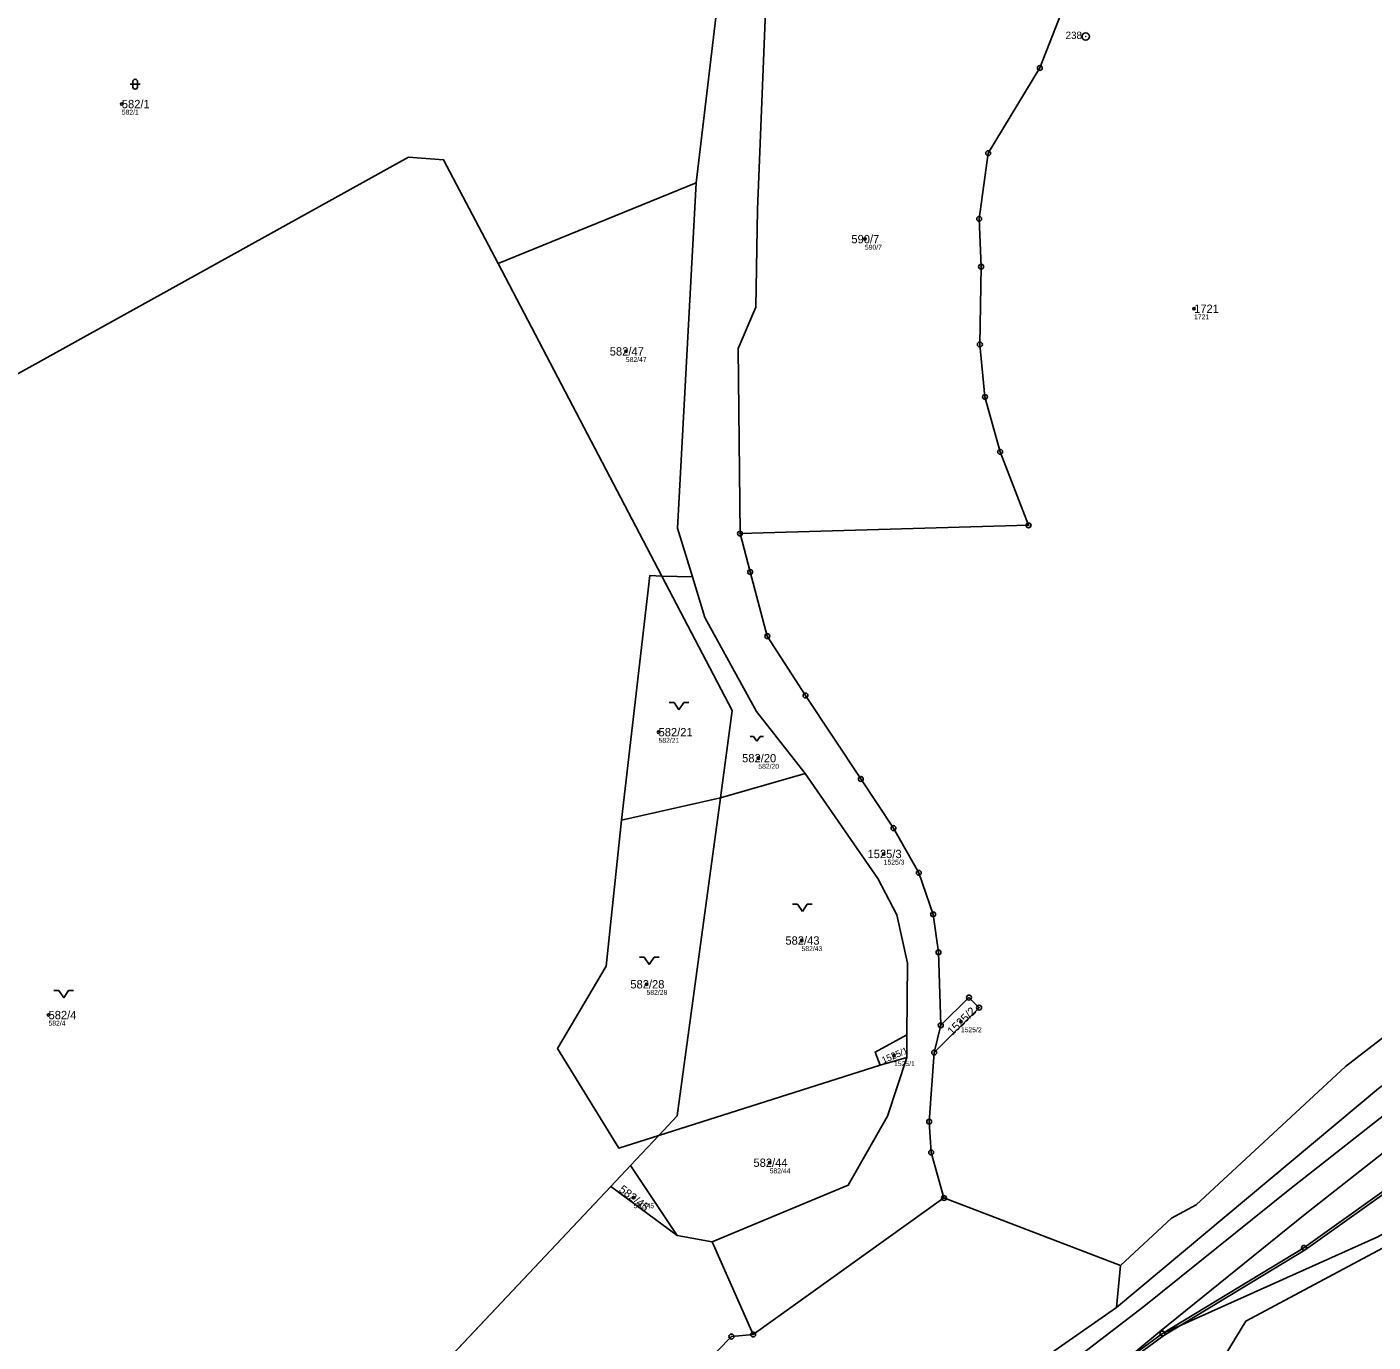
# Model space of a CAD drawing. Extents: x -770088 to -765625, y -1057899 to -1053934.
# Drawn here: x -768334.9 to -768060.2, y -1055611.9 to -1055343.5 of the extents above; entities that cross this region are included whole.
import ezdxf

# ---------------------------------------------------------------- set-up
doc = ezdxf.new("R2010")
doc.units = 0
for name, color, linetype in [('Definiční body', 7, 'Continuous'), ('Hranice parcel', 7, 'Continuous'), ('Parcelní čísla', 7, 'Continuous'), ('Polygon parcely', 7, 'Continuous'), ('Vnitřní kresba', 7, 'Continuous'), ('Značky bodu BP', 7, 'Continuous'), ('Značky kultur', 7, 'Continuous')]:
    doc.layers.add(name, color=color, linetype=linetype)

msp = doc.modelspace()

# ---------------------------------------------------------------- linework, layer by layer
at = {"layer": 'Definiční body'}
for centre in [(-768315.52, -1055359.25), (-768163.89, -1055386.81), (-768096.73, -1055401.02), (-768212.66, -1055409.73), (-768206, -1055487.44), (-768185.64, -1055492.74), (-768160.06, -1055512.29), (-768176.82, -1055529.95), (-768208.45, -1055538.88), (-768330.47, -1055545.17), (-768144.3, -1055546.5), (-768157.94, -1055553.42), (-768183.33, -1055575.3), (-768211.12, -1055582.43)]:
    msp.add_circle(centre, 0.25, dxfattribs=at)
at = {"layer": 'Hranice parcel'}
for p, q in [((-768238.75, -1055391.82), (-768198.36, -1055375.32)), ((-768205.33, -1055455.6), (-768238.75, -1055391.82)), ((-768199.09, -1055455.73), (-768205.33, -1055455.6)), ((-768193.36, -1055500.82), (-768176.08, -1055495.86)), ((-768213.54, -1055505.42), (-768193.36, -1055500.82)), ((-768155.32, -1055553.82), (-768155.32, -1055549.2)), ((-768148.42, -1055547.25), (-768149.76, -1055552.82)), ((-768155.32, -1055553.82), (-768160.81, -1055555.42)), ((-768205.96, -1055569.75), (-768160.81, -1055555.42)), ((-768211.74, -1055575.89), (-768205.96, -1055569.75)), ((-768215.72, -1055580.12), (-768211.74, -1055575.89)), ((-768211.74, -1055575.89), (-768202.2, -1055590.14)), ((-768269.09, -1055636.77), (-768215.72, -1055580.12)), ((-768215.72, -1055580.12), (-768202.2, -1055590.14)), ((-768147.76, -1055582.49), (-768186.69, -1055610.35)), ((-768111.77, -1055596.26), (-768147.76, -1055582.49)), ((-768202.2, -1055590.14), (-768195.09, -1055591.48)), ((-768186.69, -1055610.35), (-768195.09, -1055591.48)), ((-768112.56, -1055604.82), (-768111.77, -1055596.26)), ((-768111.79, -1055616.51), (-768103.19, -1055610.16))]:
    msp.add_line(p, q, dxfattribs=at)
for points in [[(-768198.36, -1055375.32), (-768193.27, -1055332.93), (-768192.75, -1055327.23), (-768192.05, -1055318.42), (-768183.98, -1055314.37), (-768182.79, -1055318.93)], [(-768183.15, -1055325.96), (-768184.15, -1055340.31), (-768185.81, -1055380.74), (-768186.12, -1055400.73), (-768189.74, -1055409.16), (-768189.38, -1055446.91)], [(-768121.09, -1055333.58), (-768128.2, -1055351.88), (-768138.74, -1055369.27), (-768140.59, -1055382.67), (-768140.19, -1055392.43), (-768140.43, -1055408.31), (-768139.4, -1055419.02), (-768136.3, -1055430.23), (-768130.5, -1055445.22), (-768189.38, -1055446.91)], [(-768379.5, -1055438), (-768256.99, -1055370.08), (-768249.86, -1055370.63), (-768238.75, -1055391.82)], [(-768199.09, -1055455.73), (-768202.12, -1055445.79), (-768198.36, -1055375.32)], [(-768189.38, -1055446.91), (-768187.3, -1055454.74), (-768183.82, -1055467.83), (-768176.02, -1055479.96), (-768164.72, -1055496.98), (-768158.06, -1055507.01), (-768152.9, -1055516.15), (-768149.96, -1055524.62), (-768148.89, -1055532.36), (-768148.42, -1055547.25)], [(-768205.33, -1055455.6), (-768207.8, -1055455.47), (-768213.54, -1055505.42)], [(-768193.36, -1055500.82), (-768190.95, -1055483.04), (-768205.33, -1055455.6)], [(-768176.08, -1055495.86), (-768186.03, -1055483.22), (-768196.56, -1055464.05), (-768199.09, -1055455.73)], [(-768155.32, -1055549.2), (-768155.23, -1055534.58), (-768157.4, -1055524.69), (-768161.26, -1055517.32), (-768176.08, -1055495.86)], [(-768205.96, -1055569.75), (-768202.19, -1055565.75), (-768193.36, -1055500.82)], [(-768205.96, -1055569.75), (-768214.14, -1055572.3), (-768226.61, -1055552.02), (-768216.67, -1055535.18), (-768213.54, -1055505.42)], [(-768027.14, -1055525.51), (-768030.88, -1055528.18), (-768038.72, -1055534.95), (-768042.62, -1055537.78), (-768065.85, -1055555.69), (-768096.33, -1055583.92), (-768101.32, -1055586.61), (-768111.77, -1055596.26)], [(-768018.26, -1055532.08), (-768022.05, -1055533.15), (-768033.89, -1055541.77), (-768059.13, -1055560.15), (-768112.56, -1055604.82)], [(-768103.19, -1055610.16), (-768074.32, -1055592.68), (-768041.08, -1055568.93), (-767995.87, -1055541.07)], [(-768148.42, -1055547.25), (-768142.67, -1055541.6), (-768140.6, -1055543.66), (-768149.76, -1055552.82)], [(-768160.81, -1055555.42), (-768161.81, -1055552.71), (-768155.32, -1055549.2)], [(-767987.25, -1055549.29), (-768059.25, -1055590.44), (-768103.19, -1055610.16)], [(-768196.77, -1055684.34), (-768179.99, -1055685.43), (-768149.61, -1055682.54), (-768104.29, -1055637.41), (-768086.16, -1055607.62), (-767983.52, -1055552.84)], [(-768195.09, -1055591.48), (-768167.29, -1055579.91), (-768159.29, -1055565.8), (-768155.32, -1055553.82)], [(-768149.76, -1055552.82), (-768150.79, -1055566.93), (-768150.38, -1055573.2), (-768147.76, -1055582.49)], [(-768112.56, -1055604.82), (-768160.87, -1055638.55), (-768198.11, -1055655.41), (-768243.55, -1055665.87), (-768292.03, -1055669.76)], [(-768186.69, -1055610.35), (-768191.13, -1055610.78), (-768196.8, -1055616.6), (-768196.16, -1055624.27), (-768216.73, -1055632.69), (-768229.08, -1055635.64), (-768247.55, -1055633.03), (-768269.09, -1055636.77)]]:
    msp.add_lwpolyline(points, dxfattribs=at)
at = {"layer": 'Polygon parcely'}
for points in [[(-768348.97, -1055315.49), (-768416.93, -1055338.94), (-768388.29, -1055415.88), (-768386.09, -1055421.8), (-768379.5, -1055438), (-768256.99, -1055370.08), (-768249.86, -1055370.63), (-768238.75, -1055391.82), (-768198.36, -1055375.32), (-768193.27, -1055332.93), (-768192.75, -1055327.23), (-768192.05, -1055318.42), (-768183.98, -1055314.37), (-768182.79, -1055318.93), (-768146.84, -1055295), (-768139.1, -1055290.28), (-768139.15, -1055285.41), (-768154.62, -1055293.15), (-768198.22, -1055296.58), (-768255.12, -1055315.68), (-768300.18, -1055320.92), (-768322.85, -1055313.79), (-768340.61, -1055313.58)], [(-768189.38, -1055446.91), (-768130.5, -1055445.22), (-768136.3, -1055430.23), (-768139.4, -1055419.02), (-768140.43, -1055408.31), (-768140.19, -1055392.43), (-768140.59, -1055382.67), (-768138.74, -1055369.27), (-768128.2, -1055351.88), (-768121.09, -1055333.58), (-768134.81, -1055330.29), (-768138.69, -1055325.6), (-768138.99, -1055300.01), (-768183.15, -1055325.96), (-768184.15, -1055340.31), (-768185.81, -1055380.74), (-768186.12, -1055400.73), (-768189.74, -1055409.16)], [(-768199.09, -1055455.73), (-768202.12, -1055445.79), (-768198.36, -1055375.32), (-768238.75, -1055391.82), (-768205.33, -1055455.6)], [(-768213.54, -1055505.42), (-768193.36, -1055500.82), (-768190.95, -1055483.04), (-768205.33, -1055455.6), (-768207.8, -1055455.47)], [(-768205.33, -1055455.6), (-768190.95, -1055483.04), (-768193.36, -1055500.82), (-768176.08, -1055495.86), (-768186.03, -1055483.22), (-768196.56, -1055464.05), (-768199.09, -1055455.73)], [(-768155.32, -1055549.2), (-768155.23, -1055534.58), (-768157.4, -1055524.69), (-768161.26, -1055517.32), (-768176.08, -1055495.86), (-768193.36, -1055500.82), (-768202.19, -1055565.75), (-768205.96, -1055569.75), (-768160.81, -1055555.42), (-768161.81, -1055552.71)], [(-768202.19, -1055565.75), (-768193.36, -1055500.82), (-768213.54, -1055505.42), (-768216.67, -1055535.18), (-768226.61, -1055552.02), (-768214.14, -1055572.3), (-768205.96, -1055569.75)], [(-768096.33, -1055583.92), (-768101.32, -1055586.61), (-768111.77, -1055596.26), (-768112.56, -1055604.82), (-768059.13, -1055560.15), (-768033.89, -1055541.77), (-768022.05, -1055533.15), (-768018.26, -1055532.08), (-768026.14, -1055526.25), (-768027.14, -1055525.51), (-768030.88, -1055528.18), (-768038.72, -1055534.95), (-768042.62, -1055537.78), (-768065.85, -1055555.69)], [(-768103.19, -1055610.16), (-768059.25, -1055590.44), (-767987.25, -1055549.29), (-767995.87, -1055541.07), (-768041.08, -1055568.93), (-768074.32, -1055592.68)], [(-768149.76, -1055552.82), (-768140.6, -1055543.66), (-768142.67, -1055541.6), (-768148.42, -1055547.25)], [(-768155.32, -1055553.82), (-768155.32, -1055549.2), (-768161.81, -1055552.71), (-768160.81, -1055555.42)], [(-768167.29, -1055579.91), (-768159.29, -1055565.8), (-768155.32, -1055553.82), (-768160.81, -1055555.42), (-768205.96, -1055569.75), (-768211.74, -1055575.89), (-768202.2, -1055590.14), (-768195.09, -1055591.48)], [(-768215.72, -1055580.12), (-768202.2, -1055590.14), (-768211.74, -1055575.89)], [(-768186.69, -1055610.35), (-768195.09, -1055591.48), (-768202.2, -1055590.14), (-768215.72, -1055580.12), (-768269.09, -1055636.77), (-768247.55, -1055633.03), (-768229.08, -1055635.64), (-768216.73, -1055632.69), (-768196.16, -1055624.27), (-768196.8, -1055616.6), (-768191.13, -1055610.78)]]:
    msp.add_lwpolyline(points, close=True, dxfattribs=at)
for points in [[(-768193.27, -1055332.93), (-768198.36, -1055375.32), (-768202.12, -1055445.79), (-768199.09, -1055455.73), (-768196.56, -1055464.05), (-768186.03, -1055483.22), (-768176.08, -1055495.86), (-768161.26, -1055517.32), (-768157.4, -1055524.69), (-768155.23, -1055534.58), (-768155.32, -1055549.2), (-768155.32, -1055553.82), (-768159.29, -1055565.8), (-768167.29, -1055579.91), (-768195.09, -1055591.48), (-768186.69, -1055610.35), (-768147.76, -1055582.49), (-768150.38, -1055573.2), (-768150.79, -1055566.93), (-768149.76, -1055552.82), (-768148.42, -1055547.25), (-768148.89, -1055532.36), (-768149.96, -1055524.62), (-768152.9, -1055516.15), (-768158.06, -1055507.01), (-768164.72, -1055496.98), (-768176.02, -1055479.96), (-768183.82, -1055467.83), (-768187.3, -1055454.74), (-768189.38, -1055446.91), (-768189.74, -1055409.16), (-768186.12, -1055400.73), (-768185.81, -1055380.74), (-768184.15, -1055340.31)], [(-768121.09, -1055333.58), (-768128.2, -1055351.88), (-768138.74, -1055369.27), (-768140.59, -1055382.67), (-768140.19, -1055392.43), (-768140.43, -1055408.31), (-768139.4, -1055419.02), (-768136.3, -1055430.23), (-768130.5, -1055445.22), (-768189.38, -1055446.91), (-768187.3, -1055454.74), (-768183.82, -1055467.83), (-768176.02, -1055479.96), (-768164.72, -1055496.98), (-768158.06, -1055507.01), (-768152.9, -1055516.15), (-768149.96, -1055524.62), (-768148.89, -1055532.36), (-768148.42, -1055547.25), (-768142.67, -1055541.6), (-768140.6, -1055543.66), (-768149.76, -1055552.82), (-768150.79, -1055566.93), (-768150.38, -1055573.2), (-768147.76, -1055582.49), (-768111.77, -1055596.26), (-768101.32, -1055586.61), (-768096.33, -1055583.92), (-768065.85, -1055555.69), (-768042.62, -1055537.78)], [(-768269.09, -1055636.77), (-768215.72, -1055580.12), (-768211.74, -1055575.89), (-768205.96, -1055569.75), (-768214.14, -1055572.3), (-768226.61, -1055552.02), (-768216.67, -1055535.18), (-768213.54, -1055505.42), (-768207.8, -1055455.47), (-768205.33, -1055455.6), (-768238.75, -1055391.82), (-768249.86, -1055370.63), (-768256.99, -1055370.08), (-768379.5, -1055438)], [(-767983.52, -1055552.84), (-768086.16, -1055607.62), (-768104.29, -1055637.41)], [(-768104.29, -1055637.41), (-768086.16, -1055607.62), (-767983.52, -1055552.84)], [(-768059.13, -1055560.15), (-768112.56, -1055604.82), (-768160.87, -1055638.55)], [(-768111.79, -1055616.51), (-768103.19, -1055610.16), (-768074.32, -1055592.68), (-768041.08, -1055568.93)], [(-768160.87, -1055638.55), (-768112.56, -1055604.82), (-768111.77, -1055596.26), (-768147.76, -1055582.49), (-768186.69, -1055610.35), (-768191.13, -1055610.78), (-768196.8, -1055616.6)], [(-768059.25, -1055590.44), (-768103.19, -1055610.16), (-768111.79, -1055616.51)]]:
    msp.add_lwpolyline(points, dxfattribs=at)
at = {"layer": 'Vnitřní kresba'}
for p, q in [((-768077.17, -1055580.73), (-768033.67, -1055546.39)), ((-768074.08, -1055585.77), (-768030.99, -1055551.92)), ((-768074.07, -1055593.11), (-768040.78, -1055569.33)), ((-768106.98, -1055604.62), (-768077.17, -1055580.73)), ((-768103.81, -1055609.78), (-768074.08, -1055585.77)), ((-768102.92, -1055610.58), (-768074.07, -1055593.11)), ((-768126.03, -1055619.21), (-768106.98, -1055604.62)), ((-768111.79, -1055616.51), (-768103.81, -1055609.78)), ((-768111.31, -1055616.77), (-768102.92, -1055610.58))]:
    msp.add_line(p, q, dxfattribs=at)
at = {"layer": 'Značky bodu BP'}
for centre, radius in [((-768118.85, -1055345.47), 0.75), ((-768118.85, -1055345.47), 0.03), ((-768128.2, -1055351.88), 0.5), ((-768128.2, -1055351.88), 0.0303), ((-768138.74, -1055369.27), 0.5), ((-768138.74, -1055369.27), 0.0303), ((-768140.59, -1055382.67), 0.5), ((-768140.59, -1055382.67), 0.0303), ((-768140.19, -1055392.43), 0.5), ((-768140.19, -1055392.43), 0.0303), ((-768140.43, -1055408.31), 0.5), ((-768140.43, -1055408.31), 0.0303), ((-768139.4, -1055419.02), 0.5), ((-768139.4, -1055419.02), 0.0303), ((-768136.3, -1055430.23), 0.5), ((-768136.3, -1055430.23), 0.0303), ((-768130.5, -1055445.22), 0.5), ((-768189.38, -1055446.91), 0.5), ((-768189.38, -1055446.91), 0.0303), ((-768130.5, -1055445.22), 0.0303), ((-768187.3, -1055454.74), 0.5), ((-768187.3, -1055454.74), 0.0303), ((-768183.82, -1055467.83), 0.5), ((-768183.82, -1055467.83), 0.0303), ((-768176.02, -1055479.96), 0.5), ((-768176.02, -1055479.96), 0.0303), ((-768164.72, -1055496.98), 0.5), ((-768164.72, -1055496.98), 0.0303), ((-768158.06, -1055507.01), 0.5), ((-768158.06, -1055507.01), 0.0303), ((-768152.9, -1055516.15), 0.5), ((-768152.9, -1055516.15), 0.0303), ((-768149.96, -1055524.62), 0.5), ((-768149.96, -1055524.62), 0.0303), ((-768148.89, -1055532.36), 0.5), ((-768148.89, -1055532.36), 0.0303), ((-768142.67, -1055541.6), 0.5), ((-768142.67, -1055541.6), 0.0303), ((-768140.6, -1055543.66), 0.5), ((-768140.6, -1055543.66), 0.0303), ((-768148.42, -1055547.25), 0.5), ((-768148.42, -1055547.25), 0.0303), ((-768149.76, -1055552.82), 0.5), ((-768149.76, -1055552.82), 0.0303), ((-768150.79, -1055566.93), 0.5), ((-768150.79, -1055566.93), 0.0303), ((-768150.38, -1055573.2), 0.5), ((-768150.38, -1055573.2), 0.0303), ((-768147.76, -1055582.49), 0.5), ((-768147.76, -1055582.49), 0.0303), ((-768074.32, -1055592.68), 0.5), ((-768074.32, -1055592.68), 0.0303), ((-768103.19, -1055610.16), 0.5), ((-768191.13, -1055610.78), 0.5), ((-768191.13, -1055610.78), 0.0303), ((-768186.69, -1055610.35), 0.5), ((-768186.69, -1055610.35), 0.0303), ((-768103.19, -1055610.16), 0.0303)]:
    msp.add_circle(centre, radius, dxfattribs=at)
at = {"layer": 'Značky kultur'}
for p, q in [((-768313.8, -1055355.2), (-768311.8, -1055355.2)), ((-768313.3, -1055354.7), (-768313.3, -1055355.7)), ((-768312.3, -1055355.7), (-768312.3, -1055354.7)), ((-768203.85, -1055481.41), (-768202.85, -1055481.41)), ((-768202.85, -1055481.41), (-768201.85, -1055482.91)), ((-768201.85, -1055482.91), (-768200.85, -1055481.41)), ((-768200.85, -1055481.41), (-768199.85, -1055481.41)), ((-768187.28, -1055488.29), (-768186.61, -1055488.29)), ((-768186.61, -1055488.29), (-768185.94, -1055489.3)), ((-768185.94, -1055489.3), (-768185.27, -1055488.29)), ((-768185.27, -1055488.29), (-768184.6, -1055488.29)), ((-768178.65, -1055522.56), (-768177.65, -1055522.56)), ((-768177.65, -1055522.56), (-768176.65, -1055524.06)), ((-768176.65, -1055524.06), (-768175.65, -1055522.56)), ((-768175.65, -1055522.56), (-768174.65, -1055522.56)), ((-768209.91, -1055533.35), (-768208.91, -1055533.35)), ((-768208.91, -1055533.35), (-768207.91, -1055534.85)), ((-768207.91, -1055534.85), (-768206.91, -1055533.35)), ((-768206.91, -1055533.35), (-768205.91, -1055533.35)), ((-768329.38, -1055540.17), (-768328.38, -1055540.17)), ((-768328.38, -1055540.17), (-768327.38, -1055541.67)), ((-768327.38, -1055541.67), (-768326.38, -1055540.17)), ((-768326.38, -1055540.17), (-768325.38, -1055540.17))]:
    msp.add_line(p, q, dxfattribs=at)
for centre, start, end in [((-768312.8, -1055354.7), 0, 180), ((-768312.8, -1055355.7), 180, 359.9879)]:
    msp.add_arc(centre, 0.5, start, end, dxfattribs=at)

# ---------------------------------------------------------------- texts
at = {"layer": 'Definiční body'}
for s, p in [('582/1', (-768315.52, -1055361.41)), ('590/7', (-768163.89, -1055388.97)), ('1721', (-768096.73, -1055403.18)), ('582/47', (-768212.66, -1055411.89)), ('582/21', (-768206, -1055489.6)), ('582/20', (-768185.64, -1055494.9)), ('1525/3', (-768160.06, -1055514.45)), ('582/43', (-768176.82, -1055532.11)), ('582/28', (-768208.45, -1055541.04)), ('582/4', (-768330.47, -1055547.33)), ('1525/2', (-768144.3, -1055548.66)), ('1525/1', (-768157.94, -1055555.58)), ('582/44', (-768183.33, -1055577.46)), ('582/45', (-768211.12, -1055584.59))]:
    msp.add_text(s, height=1, dxfattribs=at).set_placement(p)
at = {"layer": 'Parcelní čísla'}
for s, p in [('582/1', (-768315.52, -1055360.1)), ('590/7', (-768166.66, -1055387.66)), ('1721', (-768096.73, -1055401.87)), ('582/47', (-768215.96, -1055410.58)), ('582/21', (-768206, -1055488.29)), ('582/20', (-768188.95, -1055493.59)), ('1525/3', (-768163.36, -1055513.14)), ('582/43', (-768180.12, -1055530.8)), ('582/28', (-768211.76, -1055539.73)), ('582/4', (-768330.47, -1055546.02)), ('582/44', (-768186.64, -1055576.15))]:
    msp.add_text(s, height=1.7, dxfattribs=at).set_placement(p)
for s, height, rotation, p in [('1525/2', 1.7, 44, (-768146.09, -1055549.41)), ('1525/1', 1.36, 23, (-768160.11, -1055555.08)), ('582/45', 1.7, 322, (-768214.25, -1055581.06))]:
    msp.add_text(s, height=height, rotation=rotation, dxfattribs=at).set_placement(p)
at = {"layer": 'Značky bodu BP'}
msp.add_text('238', height=1.5, dxfattribs=at).set_placement((-768122.95, -1055345.97))

doc.saveas('drawing.dxf')
